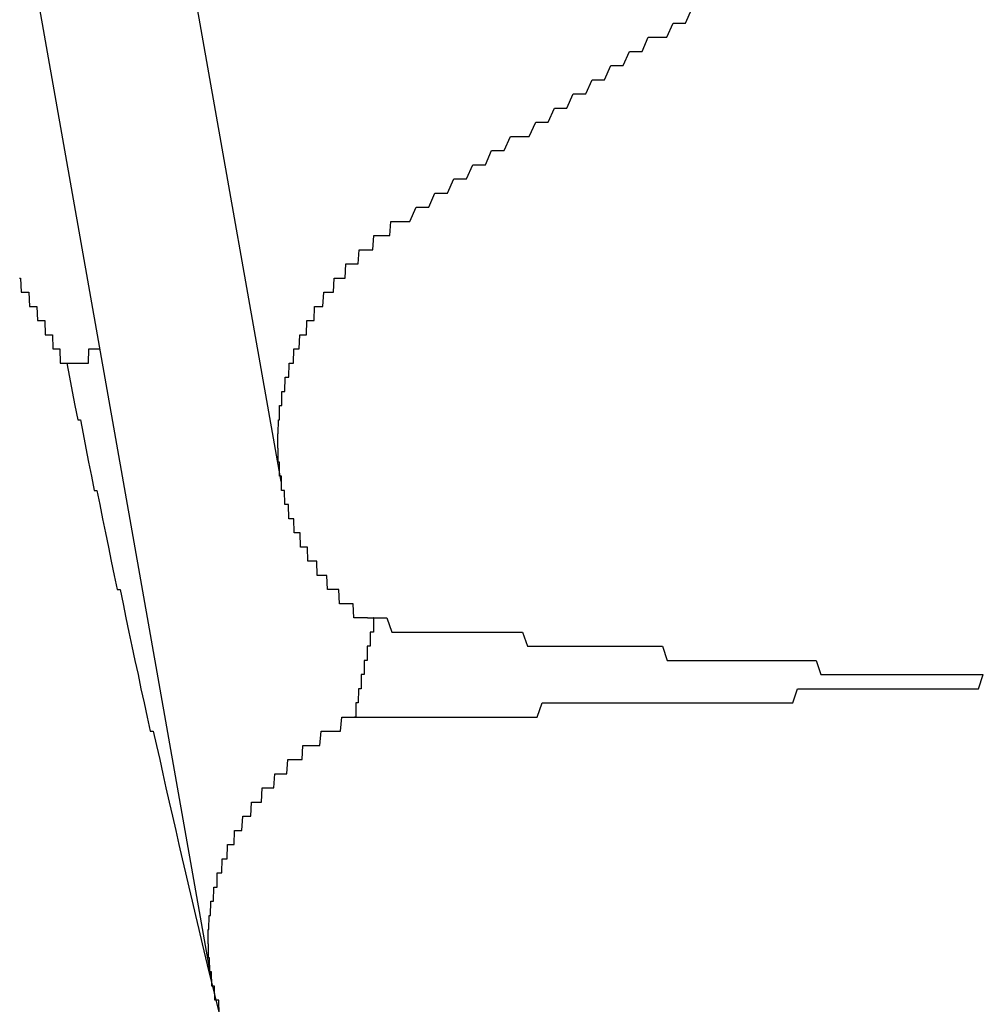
# Model space of a CAD drawing. Extents: x 1107 to 4046, y 937 to 3355.
# Tile 563 of 656: x 2163.945 to 2164.626, y 2701.78 to 2702.476. Entities that reach past the tile are written whole.
import ezdxf

# ---------------------------------------------------------------- set-up
doc = ezdxf.new("R2010")
doc.units = 0
doc.layers.add('KF_VIDA_L___C_REAR', color=7, linetype='CONTINUOUS')

# ---------------------------------------------------------------- blocks, each defined once
blk = doc.blocks.new('KF_VIDA_L___C_REAR')
at = {"layer": 'KF_VIDA_L___C_REAR'}
for p, q in [((-22.849092, 1012.936403), (-22.928408, 1013.384462)), ((-22.898439, 1012.586193), (-23.023287, 1013.291461))]:
    blk.add_line(p, q, dxfattribs=at)
for points in [[(-22.7627, 1013.12, 0), (-22.7582, 1013.12, 0), (-22.7538, 1013.13, 0), (-22.7493, 1013.13, 0), (-22.7449, 1013.13, 0), (-22.7405, 1013.14, 0), (-22.736, 1013.14, 0), (-22.7316, 1013.14, 0), (-22.7271, 1013.15, 0), (-22.7227, 1013.15, 0), (-22.7182, 1013.15, 0), (-22.7138, 1013.16, 0), (-22.7093, 1013.16, 0), (-22.7049, 1013.16, 0), (-22.7005, 1013.17, 0), (-22.696, 1013.17, 0), (-22.6916, 1013.17, 0), (-22.6872, 1013.18, 0), (-22.6827, 1013.18, 0), (-22.6783, 1013.18, 0), (-22.6739, 1013.18, 0), (-22.6694, 1013.19, 0), (-22.665, 1013.19, 0), (-22.6606, 1013.19, 0), (-22.6562, 1013.2, 0), (-22.6517, 1013.2, 0), (-22.6473, 1013.2, 0), (-22.6429, 1013.21, 0), (-22.6385, 1013.21, 0), (-22.634, 1013.21, 0), (-22.6296, 1013.22, 0), (-22.6252, 1013.22, 0), (-22.6208, 1013.22, 0), (-22.6164, 1013.23, 0), (-22.6119, 1013.23, 0), (-22.6075, 1013.23, 0), (-22.6031, 1013.24, 0), (-22.5987, 1013.24, 0), (-22.5943, 1013.24, 0), (-22.5899, 1013.25, 0), (-22.5855, 1013.25, 0), (-22.5811, 1013.25, 0), (-22.5767, 1013.25, 0), (-22.5723, 1013.26, 0), (-22.5679, 1013.26, 0), (-22.5635, 1013.26, 0), (-22.5591, 1013.27, 0)], [(-23.0338, 1013.08, 0), (-23.0333, 1013.08, 0), (-23.0328, 1013.07, 0), (-23.0323, 1013.07, 0), (-23.0318, 1013.07, 0), (-23.0313, 1013.07, 0), (-23.0308, 1013.07, 0), (-23.0303, 1013.07, 0), (-23.0298, 1013.07, 0), (-23.0293, 1013.07, 0), (-23.0288, 1013.07, 0), (-23.0283, 1013.07, 0), (-23.0278, 1013.07, 0), (-23.0273, 1013.07, 0), (-23.0268, 1013.06, 0), (-23.0263, 1013.06, 0), (-23.0258, 1013.06, 0), (-23.0254, 1013.06, 0), (-23.0249, 1013.06, 0), (-23.0244, 1013.06, 0), (-23.0239, 1013.06, 0), (-23.0235, 1013.06, 0), (-23.023, 1013.06, 0), (-23.0225, 1013.06, 0), (-23.0221, 1013.06, 0), (-23.0216, 1013.06, 0), (-23.0212, 1013.05, 0), (-23.0207, 1013.05, 0), (-23.0202, 1013.05, 0), (-23.0198, 1013.05, 0), (-23.0193, 1013.05, 0), (-23.0189, 1013.05, 0), (-23.0184, 1013.05, 0), (-23.018, 1013.05, 0), (-23.0175, 1013.05, 0), (-23.0171, 1013.05, 0), (-23.0167, 1013.05, 0), (-23.0162, 1013.05, 0)], [(-22.7881, 1012.84, 0), (-22.7887, 1012.84, 0), (-22.7892, 1012.84, 0), (-22.7898, 1012.84, 0), (-22.7904, 1012.84, 0), (-22.791, 1012.84, 0), (-22.7915, 1012.84, 0), (-22.7921, 1012.84, 0), (-22.7927, 1012.84, 0), (-22.7933, 1012.84, 0), (-22.7938, 1012.84, 0), (-22.7944, 1012.84, 0), (-22.7949, 1012.84, 0), (-22.7955, 1012.84, 0), (-22.796, 1012.84, 0), (-22.7966, 1012.84, 0), (-22.7971, 1012.84, 0), (-22.7977, 1012.84, 0), (-22.7982, 1012.85, 0), (-22.7988, 1012.85, 0), (-22.7993, 1012.85, 0), (-22.7998, 1012.85, 0), (-22.8004, 1012.85, 0), (-22.8009, 1012.85, 0), (-22.8014, 1012.85, 0), (-22.8019, 1012.85, 0), (-22.8024, 1012.85, 0), (-22.803, 1012.85, 0), (-22.8035, 1012.85, 0), (-22.804, 1012.85, 0), (-22.8045, 1012.85, 0), (-22.805, 1012.85, 0), (-22.8055, 1012.85, 0), (-22.806, 1012.85, 0), (-22.8065, 1012.85, 0), (-22.807, 1012.85, 0), (-22.8074, 1012.85, 0), (-22.8079, 1012.85, 0), (-22.8084, 1012.86, 0), (-22.8089, 1012.86, 0), (-22.8094, 1012.86, 0), (-22.8099, 1012.86, 0), (-22.8103, 1012.86, 0), (-22.8108, 1012.86, 0), (-22.8113, 1012.86, 0), (-22.8117, 1012.86, 0), (-22.8122, 1012.86, 0), (-22.8127, 1012.86, 0), (-22.8131, 1012.86, 0), (-22.8136, 1012.86, 0), (-22.8141, 1012.86, 0), (-22.8145, 1012.86, 0), (-22.815, 1012.86, 0), (-22.8154, 1012.86, 0), (-22.8159, 1012.86, 0), (-22.8163, 1012.86, 0), (-22.8168, 1012.87, 0), (-22.8172, 1012.87, 0), (-22.8177, 1012.87, 0), (-22.8181, 1012.87, 0), (-22.8185, 1012.87, 0), (-22.819, 1012.87, 0), (-22.8194, 1012.87, 0), (-22.8198, 1012.87, 0), (-22.8203, 1012.87, 0), (-22.8207, 1012.87, 0), (-22.8211, 1012.87, 0), (-22.8215, 1012.87, 0), (-22.822, 1012.87, 0), (-22.8224, 1012.87, 0), (-22.8228, 1012.87, 0), (-22.8232, 1012.87, 0), (-22.8236, 1012.87, 0), (-22.824, 1012.88, 0), (-22.8244, 1012.88, 0), (-22.8248, 1012.88, 0), (-22.8252, 1012.88, 0), (-22.8256, 1012.88, 0), (-22.826, 1012.88, 0), (-22.8264, 1012.88, 0), (-22.8268, 1012.88, 0), (-22.8272, 1012.88, 0), (-22.8276, 1012.88, 0), (-22.828, 1012.88, 0), (-22.8284, 1012.88, 0), (-22.8287, 1012.88, 0), (-22.8291, 1012.88, 0), (-22.8295, 1012.88, 0), (-22.8299, 1012.88, 0), (-22.8302, 1012.88, 0), (-22.8306, 1012.89, 0), (-22.831, 1012.89, 0), (-22.8313, 1012.89, 0), (-22.8317, 1012.89, 0), (-22.832, 1012.89, 0), (-22.8324, 1012.89, 0), (-22.8327, 1012.89, 0), (-22.8331, 1012.89, 0), (-22.8334, 1012.89, 0), (-22.8337, 1012.89, 0), (-22.8341, 1012.89, 0), (-22.8344, 1012.89, 0), (-22.8347, 1012.89, 0), (-22.8351, 1012.89, 0), (-22.8354, 1012.89, 0), (-22.8357, 1012.9, 0), (-22.836, 1012.9, 0), (-22.8364, 1012.9, 0), (-22.8367, 1012.9, 0), (-22.837, 1012.9, 0), (-22.8373, 1012.9, 0), (-22.8376, 1012.9, 0), (-22.8379, 1012.9, 0), (-22.8382, 1012.9, 0), (-22.8385, 1012.9, 0), (-22.8388, 1012.9, 0), (-22.8391, 1012.9, 0), (-22.8394, 1012.9, 0), (-22.8396, 1012.9, 0), (-22.8399, 1012.9, 0), (-22.8402, 1012.91, 0), (-22.8405, 1012.91, 0), (-22.8407, 1012.91, 0), (-22.841, 1012.91, 0), (-22.8413, 1012.91, 0), (-22.8415, 1012.91, 0), (-22.8418, 1012.91, 0), (-22.842, 1012.91, 0), (-22.8423, 1012.91, 0), (-22.8425, 1012.91, 0), (-22.8428, 1012.91, 0), (-22.843, 1012.91, 0), (-22.8433, 1012.91, 0), (-22.8435, 1012.91, 0), (-22.8437, 1012.91, 0), (-22.8439, 1012.92, 0), (-22.8442, 1012.92, 0), (-22.8444, 1012.92, 0), (-22.8446, 1012.92, 0), (-22.8448, 1012.92, 0), (-22.845, 1012.92, 0), (-22.8452, 1012.92, 0), (-22.8454, 1012.92, 0), (-22.8456, 1012.92, 0), (-22.8458, 1012.92, 0), (-22.846, 1012.92, 0), (-22.8462, 1012.92, 0), (-22.8464, 1012.92, 0), (-22.8466, 1012.92, 0), (-22.8468, 1012.93, 0), (-22.8469, 1012.93, 0), (-22.8471, 1012.93, 0), (-22.8473, 1012.93, 0), (-22.8474, 1012.93, 0), (-22.8476, 1012.93, 0), (-22.8478, 1012.93, 0), (-22.8479, 1012.93, 0), (-22.8481, 1012.93, 0), (-22.8482, 1012.93, 0), (-22.8484, 1012.93, 0), (-22.8485, 1012.93, 0), (-22.8486, 1012.93, 0), (-22.8488, 1012.93, 0), (-22.8489, 1012.94, 0), (-22.849, 1012.94, 0), (-22.8492, 1012.94, 0), (-22.8493, 1012.94, 0), (-22.8494, 1012.94, 0), (-22.8495, 1012.94, 0), (-22.8496, 1012.94, 0), (-22.8497, 1012.94, 0), (-22.8498, 1012.94, 0), (-22.8499, 1012.94, 0), (-22.85, 1012.94, 0), (-22.8501, 1012.94, 0), (-22.8502, 1012.94, 0), (-22.8503, 1012.94, 0), (-22.8504, 1012.95, 0), (-22.8505, 1012.95, 0), (-22.8506, 1012.95, 0), (-22.8506, 1012.95, 0), (-22.8507, 1012.95, 0), (-22.8508, 1012.95, 0), (-22.8508, 1012.95, 0), (-22.8509, 1012.95, 0), (-22.851, 1012.95, 0), (-22.851, 1012.95, 0), (-22.8511, 1012.95, 0), (-22.8511, 1012.95, 0), (-22.8512, 1012.95, 0), (-22.8512, 1012.96, 0), (-22.8513, 1012.96, 0), (-22.8513, 1012.96, 0), (-22.8513, 1012.96, 0), (-22.8514, 1012.96, 0), (-22.8514, 1012.96, 0), (-22.8514, 1012.96, 0), (-22.8514, 1012.96, 0), (-22.8514, 1012.96, 0), (-22.8515, 1012.96, 0), (-22.8515, 1012.96, 0), (-22.8515, 1012.96, 0), (-22.8515, 1012.96, 0), (-22.8515, 1012.96, 0), (-22.8515, 1012.97, 0), (-22.8515, 1012.97, 0), (-22.8515, 1012.97, 0), (-22.8515, 1012.97, 0), (-22.8514, 1012.97, 0), (-22.8514, 1012.97, 0), (-22.8514, 1012.97, 0), (-22.8514, 1012.97, 0), (-22.8514, 1012.97, 0), (-22.8513, 1012.97, 0), (-22.8513, 1012.97, 0), (-22.8513, 1012.97, 0), (-22.8512, 1012.97, 0), (-22.8512, 1012.97, 0), (-22.8511, 1012.98, 0), (-22.8511, 1012.98, 0), (-22.851, 1012.98, 0), (-22.851, 1012.98, 0), (-22.8509, 1012.98, 0), (-22.8509, 1012.98, 0), (-22.8508, 1012.98, 0), (-22.8507, 1012.98, 0), (-22.8507, 1012.98, 0), (-22.8506, 1012.98, 0), (-22.8505, 1012.98, 0), (-22.8504, 1012.98, 0), (-22.8504, 1012.98, 0), (-22.8503, 1012.98, 0), (-22.8502, 1012.99, 0), (-22.8501, 1012.99, 0), (-22.85, 1012.99, 0), (-22.8499, 1012.99, 0), (-22.8498, 1012.99, 0), (-22.8497, 1012.99, 0), (-22.8496, 1012.99, 0), (-22.8495, 1012.99, 0), (-22.8494, 1012.99, 0), (-22.8492, 1012.99, 0), (-22.8491, 1012.99, 0), (-22.849, 1012.99, 0), (-22.8489, 1012.99, 0), (-22.8487, 1012.99, 0), (-22.8486, 1013, 0), (-22.8485, 1013, 0), (-22.8483, 1013, 0), (-22.8482, 1013, 0), (-22.848, 1013, 0), (-22.8479, 1013, 0), (-22.8477, 1013, 0), (-22.8476, 1013, 0), (-22.8474, 1013, 0), (-22.8473, 1013, 0), (-22.8471, 1013, 0), (-22.8469, 1013, 0), (-22.8467, 1013, 0), (-22.8466, 1013, 0), (-22.8464, 1013.01, 0), (-22.8462, 1013.01, 0), (-22.846, 1013.01, 0), (-22.8458, 1013.01, 0), (-22.8456, 1013.01, 0), (-22.8454, 1013.01, 0), (-22.8452, 1013.01, 0), (-22.845, 1013.01, 0), (-22.8448, 1013.01, 0), (-22.8446, 1013.01, 0), (-22.8444, 1013.01, 0), (-22.8442, 1013.01, 0), (-22.844, 1013.01, 0), (-22.8438, 1013.01, 0), (-22.8435, 1013.02, 0), (-22.8433, 1013.02, 0), (-22.8431, 1013.02, 0), (-22.8428, 1013.02, 0), (-22.8426, 1013.02, 0), (-22.8424, 1013.02, 0), (-22.8421, 1013.02, 0), (-22.8419, 1013.02, 0), (-22.8416, 1013.02, 0), (-22.8414, 1013.02, 0), (-22.8411, 1013.02, 0), (-22.8409, 1013.02, 0), (-22.8406, 1013.02, 0), (-22.8403, 1013.02, 0), (-22.8401, 1013.03, 0), (-22.8398, 1013.03, 0), (-22.8395, 1013.03, 0), (-22.8392, 1013.03, 0), (-22.839, 1013.03, 0), (-22.8387, 1013.03, 0), (-22.8384, 1013.03, 0), (-22.8381, 1013.03, 0), (-22.8378, 1013.03, 0), (-22.8375, 1013.03, 0), (-22.8372, 1013.03, 0), (-22.8369, 1013.03, 0), (-22.8366, 1013.03, 0), (-22.8363, 1013.03, 0), (-22.836, 1013.04, 0), (-22.8357, 1013.04, 0), (-22.8353, 1013.04, 0), (-22.835, 1013.04, 0), (-22.8347, 1013.04, 0), (-22.8344, 1013.04, 0), (-22.834, 1013.04, 0), (-22.8337, 1013.04, 0), (-22.8334, 1013.04, 0), (-22.833, 1013.04, 0), (-22.8327, 1013.04, 0), (-22.8323, 1013.04, 0), (-22.832, 1013.04, 0), (-22.8316, 1013.04, 0), (-22.8313, 1013.04, 0), (-22.8309, 1013.05, 0), (-22.8305, 1013.05, 0), (-22.8302, 1013.05, 0), (-22.8298, 1013.05, 0), (-22.8294, 1013.05, 0), (-22.829, 1013.05, 0), (-22.8287, 1013.05, 0), (-22.8283, 1013.05, 0), (-22.8279, 1013.05, 0), (-22.8275, 1013.05, 0), (-22.8271, 1013.05, 0), (-22.8267, 1013.05, 0), (-22.8263, 1013.05, 0), (-22.8259, 1013.05, 0), (-22.8255, 1013.06, 0), (-22.8251, 1013.06, 0), (-22.8247, 1013.06, 0), (-22.8243, 1013.06, 0), (-22.8239, 1013.06, 0), (-22.8235, 1013.06, 0), (-22.823, 1013.06, 0), (-22.8226, 1013.06, 0), (-22.8222, 1013.06, 0), (-22.8218, 1013.06, 0), (-22.8213, 1013.06, 0), (-22.8209, 1013.06, 0), (-22.8205, 1013.06, 0), (-22.82, 1013.06, 0), (-22.8196, 1013.06, 0), (-22.8191, 1013.07, 0), (-22.8187, 1013.07, 0), (-22.8182, 1013.07, 0), (-22.8178, 1013.07, 0), (-22.8173, 1013.07, 0), (-22.8168, 1013.07, 0), (-22.8164, 1013.07, 0), (-22.8159, 1013.07, 0), (-22.8154, 1013.07, 0), (-22.815, 1013.07, 0), (-22.8145, 1013.07, 0), (-22.814, 1013.07, 0), (-22.8135, 1013.07, 0), (-22.813, 1013.07, 0), (-22.8126, 1013.07, 0), (-22.8121, 1013.07, 0), (-22.8116, 1013.08, 0), (-22.8111, 1013.08, 0), (-22.8106, 1013.08, 0), (-22.8101, 1013.08, 0), (-22.8096, 1013.08, 0), (-22.8091, 1013.08, 0), (-22.8086, 1013.08, 0), (-22.8081, 1013.08, 0), (-22.8076, 1013.08, 0), (-22.8071, 1013.08, 0), (-22.8065, 1013.08, 0), (-22.806, 1013.08, 0), (-22.8055, 1013.08, 0), (-22.805, 1013.08, 0), (-22.8045, 1013.08, 0), (-22.8039, 1013.08, 0), (-22.8034, 1013.09, 0), (-22.8029, 1013.09, 0), (-22.8024, 1013.09, 0), (-22.8018, 1013.09, 0), (-22.8013, 1013.09, 0), (-22.8007, 1013.09, 0), (-22.8002, 1013.09, 0), (-22.7997, 1013.09, 0), (-22.7991, 1013.09, 0), (-22.7986, 1013.09, 0), (-22.798, 1013.09, 0), (-22.7975, 1013.09, 0), (-22.7969, 1013.09, 0), (-22.7964, 1013.09, 0), (-22.7958, 1013.09, 0), (-22.7953, 1013.09, 0), (-22.7947, 1013.09, 0), (-22.7941, 1013.1, 0), (-22.7936, 1013.1, 0), (-22.793, 1013.1, 0), (-22.7924, 1013.1, 0), (-22.7919, 1013.1, 0), (-22.7913, 1013.1, 0), (-22.7907, 1013.1, 0), (-22.7902, 1013.1, 0), (-22.7896, 1013.1, 0), (-22.789, 1013.1, 0), (-22.7884, 1013.1, 0), (-22.7878, 1013.1, 0), (-22.7873, 1013.1, 0), (-22.7867, 1013.1, 0), (-22.7861, 1013.1, 0), (-22.7855, 1013.1, 0), (-22.7849, 1013.1, 0), (-22.7843, 1013.1, 0), (-22.7837, 1013.11, 0), (-22.7831, 1013.11, 0), (-22.7825, 1013.11, 0), (-22.782, 1013.11, 0), (-22.7814, 1013.11, 0), (-22.7808, 1013.11, 0), (-22.7802, 1013.11, 0), (-22.7796, 1013.11, 0), (-22.779, 1013.11, 0), (-22.7784, 1013.11, 0), (-22.7777, 1013.11, 0), (-22.7771, 1013.11, 0), (-22.7765, 1013.11, 0), (-22.7759, 1013.11, 0), (-22.7753, 1013.11, 0), (-22.7747, 1013.11, 0), (-22.7741, 1013.11, 0), (-22.7735, 1013.11, 0), (-22.7729, 1013.11, 0), (-22.7723, 1013.11, 0), (-22.7716, 1013.12, 0), (-22.771, 1013.12, 0), (-22.7704, 1013.12, 0), (-22.7698, 1013.12, 0), (-22.7691, 1013.12, 0), (-22.7685, 1013.12, 0), (-22.7679, 1013.12, 0), (-22.7672, 1013.12, 0), (-22.7666, 1013.12, 0), (-22.7659, 1013.12, 0), (-22.7653, 1013.12, 0), (-22.7647, 1013.12, 0), (-22.764, 1013.12, 0), (-22.7634, 1013.12, 0), (-22.7627, 1013.12, 0)], [(-23.0162, 1013.05, 0), (-23.0161, 1013.05, 0), (-23.0159, 1013.05, 0), (-23.0157, 1013.04, 0), (-23.0156, 1013.04, 0), (-23.0154, 1013.04, 0), (-23.0153, 1013.04, 0), (-23.0151, 1013.04, 0), (-23.0149, 1013.04, 0), (-23.0148, 1013.04, 0), (-23.0146, 1013.04, 0), (-23.0145, 1013.04, 0), (-23.0143, 1013.04, 0), (-23.0141, 1013.04, 0), (-23.014, 1013.04, 0), (-23.0138, 1013.04, 0), (-23.0136, 1013.04, 0), (-23.0135, 1013.04, 0), (-23.0133, 1013.04, 0), (-23.0132, 1013.04, 0), (-23.013, 1013.04, 0), (-23.0128, 1013.04, 0), (-23.0127, 1013.04, 0), (-23.0125, 1013.04, 0), (-23.0123, 1013.04, 0), (-23.0122, 1013.04, 0), (-23.012, 1013.04, 0), (-23.0119, 1013.04, 0), (-23.0117, 1013.04, 0), (-23.0115, 1013.04, 0), (-23.0114, 1013.04, 0), (-23.0112, 1013.04, 0), (-23.011, 1013.04, 0), (-23.0109, 1013.04, 0), (-23.0107, 1013.04, 0), (-23.0105, 1013.04, 0), (-23.0104, 1013.03, 0), (-23.0102, 1013.03, 0), (-23.0101, 1013.03, 0), (-23.0099, 1013.03, 0), (-23.0097, 1013.03, 0), (-23.0096, 1013.03, 0), (-23.0094, 1013.03, 0), (-23.0092, 1013.03, 0), (-23.0091, 1013.03, 0), (-23.0089, 1013.03, 0), (-23.0087, 1013.03, 0), (-23.0086, 1013.03, 0), (-23.0084, 1013.03, 0), (-23.0082, 1013.03, 0), (-23.0081, 1013.03, 0), (-23.0079, 1013.03, 0), (-23.0077, 1013.03, 0), (-23.0076, 1013.03, 0), (-23.0074, 1013.03, 0), (-23.0072, 1013.03, 0), (-23.0071, 1013.03, 0), (-23.0069, 1013.03, 0), (-23.0067, 1013.03, 0), (-23.0066, 1013.03, 0), (-23.0064, 1013.03, 0), (-23.0062, 1013.03, 0), (-23.0061, 1013.03, 0), (-23.0059, 1013.03, 0), (-23.0057, 1013.03, 0), (-23.0056, 1013.03, 0), (-23.0054, 1013.03, 0), (-23.0052, 1013.02, 0), (-23.005, 1013.02, 0), (-23.0049, 1013.02, 0), (-23.0047, 1013.02, 0), (-23.0045, 1013.02, 0), (-23.0044, 1013.02, 0), (-23.0042, 1013.02, 0), (-23.004, 1013.02, 0), (-23.0039, 1013.02, 0), (-23.0037, 1013.02, 0), (-23.0035, 1013.02, 0), (-23.0033, 1013.02, 0), (-23.0032, 1013.02, 0), (-23.003, 1013.02, 0), (-23.0028, 1013.02, 0), (-23.0027, 1013.02, 0), (-23.0025, 1013.02, 0), (-23.0023, 1013.02, 0), (-23.0021, 1013.02, 0), (-23.002, 1013.02, 0), (-23.0018, 1013.02, 0), (-23.0016, 1013.02, 0), (-23.0015, 1013.02, 0), (-23.0013, 1013.02, 0), (-23.0011, 1013.02, 0), (-23.0009, 1013.02, 0), (-23.0008, 1013.02, 0), (-23.0006, 1013.02, 0), (-23.0004, 1013.02, 0)], [(-23.0004, 1013.02, 0), (-23.0002, 1013.02, 0), (-23.0001, 1013.02, 0), (-22.9999, 1013.02, 0), (-22.9997, 1013.02, 0), (-22.9995, 1013.02, 0), (-22.9993, 1013.02, 0), (-22.9991, 1013.02, 0), (-22.9989, 1013.02, 0), (-22.9988, 1013.02, 0), (-22.9986, 1013.02, 0), (-22.9984, 1013.02, 0), (-22.9982, 1013.02, 0), (-22.998, 1013.02, 0), (-22.9978, 1013.02, 0), (-22.9976, 1013.02, 0), (-22.9975, 1013.02, 0), (-22.9973, 1013.02, 0), (-22.9971, 1013.02, 0), (-22.9969, 1013.02, 0), (-22.9967, 1013.02, 0), (-22.9965, 1013.02, 0), (-22.9964, 1013.02, 0), (-22.9962, 1013.02, 0), (-22.996, 1013.02, 0), (-22.9958, 1013.02, 0), (-22.9956, 1013.02, 0), (-22.9954, 1013.02, 0), (-22.9952, 1013.02, 0), (-22.9951, 1013.02, 0), (-22.9949, 1013.02, 0), (-22.9947, 1013.02, 0), (-22.9945, 1013.02, 0), (-22.9943, 1013.02, 0), (-22.9941, 1013.02, 0), (-22.994, 1013.02, 0), (-22.9938, 1013.02, 0), (-22.9936, 1013.02, 0), (-22.9934, 1013.02, 0), (-22.9932, 1013.02, 0), (-22.993, 1013.02, 0), (-22.9929, 1013.02, 0), (-22.9927, 1013.02, 0), (-22.9925, 1013.02, 0), (-22.9923, 1013.02, 0), (-22.9921, 1013.02, 0), (-22.9919, 1013.02, 0), (-22.9918, 1013.02, 0), (-22.9916, 1013.02, 0), (-22.9914, 1013.02, 0), (-22.9912, 1013.02, 0), (-22.991, 1013.02, 0), (-22.9908, 1013.02, 0), (-22.9907, 1013.02, 0), (-22.9905, 1013.02, 0), (-22.9903, 1013.02, 0), (-22.9901, 1013.02, 0), (-22.9899, 1013.02, 0), (-22.9897, 1013.02, 0), (-22.9896, 1013.02, 0), (-22.9894, 1013.02, 0), (-22.9892, 1013.02, 0), (-22.989, 1013.02, 0), (-22.9888, 1013.02, 0), (-22.9886, 1013.02, 0), (-22.9885, 1013.02, 0), (-22.9883, 1013.02, 0), (-22.9881, 1013.02, 0), (-22.9879, 1013.02, 0), (-22.9877, 1013.02, 0), (-22.9875, 1013.02, 0), (-22.9874, 1013.02, 0), (-22.9872, 1013.02, 0), (-22.987, 1013.02, 0), (-22.9868, 1013.02, 0), (-22.9866, 1013.02, 0), (-22.9864, 1013.02, 0), (-22.9863, 1013.02, 0), (-22.9861, 1013.02, 0), (-22.9859, 1013.02, 0), (-22.9857, 1013.02, 0), (-22.9855, 1013.02, 0), (-22.9854, 1013.02, 0), (-22.9852, 1013.02, 0), (-22.985, 1013.03, 0), (-22.9848, 1013.03, 0), (-22.9846, 1013.03, 0), (-22.9844, 1013.03, 0), (-22.9843, 1013.03, 0), (-22.9841, 1013.03, 0), (-22.9839, 1013.03, 0), (-22.9837, 1013.03, 0), (-22.9835, 1013.03, 0), (-22.9834, 1013.03, 0), (-22.9832, 1013.03, 0), (-22.983, 1013.03, 0), (-22.9828, 1013.03, 0), (-22.9826, 1013.03, 0), (-22.9824, 1013.03, 0), (-22.9823, 1013.03, 0), (-22.9821, 1013.03, 0), (-22.9819, 1013.03, 0), (-22.9817, 1013.03, 0), (-22.9815, 1013.03, 0), (-22.9814, 1013.03, 0), (-22.9812, 1013.03, 0), (-22.981, 1013.03, 0), (-22.9808, 1013.03, 0), (-22.9806, 1013.03, 0), (-22.9804, 1013.03, 0), (-22.9803, 1013.03, 0), (-22.9801, 1013.03, 0), (-22.9799, 1013.03, 0), (-22.9797, 1013.03, 0), (-22.9795, 1013.03, 0), (-22.9794, 1013.03, 0), (-22.9792, 1013.03, 0), (-22.979, 1013.03, 0), (-22.9788, 1013.03, 0), (-22.9786, 1013.03, 0), (-22.9785, 1013.03, 0), (-22.9783, 1013.03, 0), (-22.9781, 1013.03, 0), (-22.9779, 1013.03, 0), (-22.9777, 1013.03, 0), (-22.9776, 1013.03, 0), (-22.9774, 1013.03, 0), (-22.9772, 1013.03, 0), (-22.977, 1013.03, 0)], [(-23.0004, 1013.02, 0), (-22.9985, 1013.01, 0), (-22.9966, 1013, 0), (-22.9947, 1012.99, 0), (-22.9928, 1012.98, 0), (-22.9909, 1012.98, 0), (-22.989, 1012.97, 0), (-22.987, 1012.96, 0), (-22.9851, 1012.95, 0), (-22.9831, 1012.94, 0), (-22.9811, 1012.93, 0), (-22.9792, 1012.93, 0), (-22.9772, 1012.92, 0), (-22.9752, 1012.91, 0), (-22.9731, 1012.9, 0), (-22.9711, 1012.89, 0), (-22.9691, 1012.88, 0), (-22.967, 1012.87, 0), (-22.965, 1012.86, 0), (-22.9629, 1012.86, 0), (-22.9608, 1012.85, 0), (-22.9587, 1012.84, 0), (-22.9566, 1012.83, 0), (-22.9545, 1012.82, 0), (-22.9524, 1012.81, 0), (-22.9502, 1012.8, 0), (-22.9481, 1012.79, 0), (-22.9459, 1012.78, 0), (-22.9438, 1012.77, 0), (-22.9416, 1012.76, 0), (-22.9394, 1012.76, 0), (-22.9372, 1012.75, 0), (-22.9349, 1012.74, 0), (-22.9327, 1012.73, 0), (-22.9305, 1012.72, 0), (-22.9282, 1012.71, 0), (-22.9259, 1012.7, 0), (-22.9236, 1012.69, 0), (-22.9213, 1012.68, 0), (-22.919, 1012.67, 0), (-22.9167, 1012.66, 0), (-22.9144, 1012.65, 0), (-22.912, 1012.64, 0), (-22.9097, 1012.63, 0), (-22.9073, 1012.62, 0), (-22.9049, 1012.61, 0), (-22.9025, 1012.6, 0), (-22.9001, 1012.59, 0), (-22.8976, 1012.58, 0), (-22.8952, 1012.57, 0), (-22.8927, 1012.56, 0)], [(-22.7836, 1012.84, 0), (-22.7837, 1012.84, 0), (-22.7838, 1012.84, 0), (-22.7839, 1012.83, 0), (-22.784, 1012.83, 0), (-22.7841, 1012.83, 0), (-22.7842, 1012.83, 0), (-22.7844, 1012.83, 0), (-22.7845, 1012.83, 0), (-22.7846, 1012.83, 0), (-22.7847, 1012.83, 0), (-22.7848, 1012.83, 0), (-22.7849, 1012.83, 0), (-22.785, 1012.83, 0), (-22.7852, 1012.83, 0), (-22.7853, 1012.83, 0), (-22.7854, 1012.83, 0), (-22.7855, 1012.83, 0), (-22.7856, 1012.83, 0), (-22.7857, 1012.83, 0), (-22.7858, 1012.83, 0), (-22.7859, 1012.83, 0), (-22.7861, 1012.83, 0), (-22.7862, 1012.83, 0), (-22.7863, 1012.82, 0), (-22.7864, 1012.82, 0), (-22.7865, 1012.82, 0), (-22.7866, 1012.82, 0), (-22.7867, 1012.82, 0), (-22.7868, 1012.82, 0), (-22.787, 1012.82, 0), (-22.7871, 1012.82, 0), (-22.7872, 1012.82, 0), (-22.7873, 1012.82, 0), (-22.7874, 1012.82, 0), (-22.7875, 1012.82, 0), (-22.7876, 1012.82, 0), (-22.7877, 1012.82, 0), (-22.7878, 1012.82, 0), (-22.788, 1012.82, 0), (-22.7881, 1012.82, 0), (-22.7882, 1012.82, 0), (-22.7883, 1012.82, 0), (-22.7884, 1012.82, 0), (-22.7885, 1012.81, 0), (-22.7886, 1012.81, 0), (-22.7887, 1012.81, 0), (-22.7888, 1012.81, 0), (-22.7889, 1012.81, 0), (-22.7891, 1012.81, 0), (-22.7892, 1012.81, 0), (-22.7893, 1012.81, 0), (-22.7894, 1012.81, 0), (-22.7895, 1012.81, 0), (-22.7896, 1012.81, 0), (-22.7897, 1012.81, 0), (-22.7898, 1012.81, 0), (-22.7899, 1012.81, 0), (-22.79, 1012.81, 0), (-22.7901, 1012.81, 0), (-22.7903, 1012.81, 0), (-22.7904, 1012.81, 0), (-22.7905, 1012.81, 0), (-22.7906, 1012.8, 0), (-22.7907, 1012.8, 0), (-22.7908, 1012.8, 0), (-22.7909, 1012.8, 0), (-22.791, 1012.8, 0), (-22.7911, 1012.8, 0), (-22.7912, 1012.8, 0), (-22.7913, 1012.8, 0), (-22.7914, 1012.8, 0), (-22.7915, 1012.8, 0), (-22.7916, 1012.8, 0), (-22.7917, 1012.8, 0), (-22.7919, 1012.8, 0), (-22.792, 1012.8, 0), (-22.7921, 1012.8, 0), (-22.7922, 1012.8, 0), (-22.7923, 1012.8, 0), (-22.7924, 1012.8, 0), (-22.7925, 1012.8, 0), (-22.7926, 1012.8, 0), (-22.7927, 1012.79, 0), (-22.7928, 1012.79, 0), (-22.7929, 1012.79, 0), (-22.793, 1012.79, 0), (-22.7931, 1012.79, 0), (-22.7932, 1012.79, 0), (-22.7933, 1012.79, 0), (-22.7934, 1012.79, 0), (-22.7935, 1012.79, 0), (-22.7936, 1012.79, 0), (-22.7937, 1012.79, 0), (-22.7938, 1012.79, 0), (-22.7939, 1012.79, 0), (-22.7941, 1012.79, 0), (-22.7942, 1012.79, 0), (-22.7943, 1012.79, 0), (-22.7944, 1012.79, 0), (-22.7945, 1012.79, 0), (-22.7946, 1012.79, 0), (-22.7947, 1012.78, 0), (-22.7948, 1012.78, 0), (-22.7949, 1012.78, 0), (-22.795, 1012.78, 0), (-22.7951, 1012.78, 0), (-22.7952, 1012.78, 0), (-22.7953, 1012.78, 0), (-22.7954, 1012.78, 0), (-22.7955, 1012.78, 0), (-22.7956, 1012.78, 0), (-22.7957, 1012.78, 0), (-22.7958, 1012.78, 0), (-22.7959, 1012.78, 0), (-22.796, 1012.78, 0), (-22.7961, 1012.78, 0), (-22.7962, 1012.78, 0), (-22.7963, 1012.78, 0), (-22.7964, 1012.78, 0), (-22.7965, 1012.77, 0), (-22.7966, 1012.77, 0), (-22.7967, 1012.77, 0), (-22.7968, 1012.77, 0), (-22.7969, 1012.77, 0), (-22.797, 1012.77, 0), (-22.7971, 1012.77, 0), (-22.7972, 1012.77, 0), (-22.7973, 1012.77, 0)], [(-22.7881, 1012.84, 0), (-22.7846, 1012.84, 0), (-22.7812, 1012.84, 0), (-22.7778, 1012.84, 0), (-22.7744, 1012.84, 0), (-22.7709, 1012.83, 0), (-22.7675, 1012.83, 0), (-22.7641, 1012.83, 0), (-22.7607, 1012.83, 0), (-22.7573, 1012.83, 0), (-22.7538, 1012.83, 0), (-22.7504, 1012.83, 0), (-22.747, 1012.83, 0), (-22.7436, 1012.83, 0), (-22.7401, 1012.83, 0), (-22.7367, 1012.83, 0), (-22.7333, 1012.83, 0), (-22.7299, 1012.83, 0), (-22.7265, 1012.83, 0), (-22.7231, 1012.83, 0), (-22.7196, 1012.83, 0), (-22.7162, 1012.83, 0), (-22.7128, 1012.83, 0), (-22.7094, 1012.83, 0), (-22.706, 1012.83, 0), (-22.7026, 1012.83, 0), (-22.6991, 1012.83, 0), (-22.6957, 1012.83, 0), (-22.6923, 1012.83, 0), (-22.6889, 1012.83, 0), (-22.6855, 1012.83, 0), (-22.6821, 1012.83, 0), (-22.6787, 1012.83, 0), (-22.6752, 1012.82, 0), (-22.6718, 1012.82, 0), (-22.6684, 1012.82, 0), (-22.665, 1012.82, 0), (-22.6616, 1012.82, 0), (-22.6582, 1012.82, 0), (-22.6548, 1012.82, 0), (-22.6514, 1012.82, 0), (-22.648, 1012.82, 0), (-22.6446, 1012.82, 0), (-22.6411, 1012.82, 0), (-22.6377, 1012.82, 0), (-22.6343, 1012.82, 0), (-22.6309, 1012.82, 0), (-22.6275, 1012.82, 0), (-22.6241, 1012.82, 0), (-22.6207, 1012.82, 0), (-22.6173, 1012.82, 0), (-22.6139, 1012.82, 0), (-22.6105, 1012.82, 0), (-22.6071, 1012.82, 0), (-22.6037, 1012.82, 0), (-22.6003, 1012.82, 0), (-22.5969, 1012.82, 0), (-22.5935, 1012.82, 0), (-22.5901, 1012.82, 0), (-22.5867, 1012.82, 0), (-22.5833, 1012.82, 0), (-22.5799, 1012.82, 0), (-22.5765, 1012.81, 0), (-22.5731, 1012.81, 0), (-22.5697, 1012.81, 0), (-22.5663, 1012.81, 0), (-22.5629, 1012.81, 0), (-22.5595, 1012.81, 0), (-22.5561, 1012.81, 0), (-22.5527, 1012.81, 0), (-22.5493, 1012.81, 0), (-22.5459, 1012.81, 0), (-22.5425, 1012.81, 0), (-22.5391, 1012.81, 0), (-22.5357, 1012.81, 0), (-22.5323, 1012.81, 0), (-22.529, 1012.81, 0), (-22.5256, 1012.81, 0), (-22.5222, 1012.81, 0), (-22.5188, 1012.81, 0), (-22.5154, 1012.81, 0), (-22.512, 1012.81, 0), (-22.5086, 1012.81, 0), (-22.5052, 1012.81, 0), (-22.5018, 1012.81, 0), (-22.4984, 1012.81, 0), (-22.4951, 1012.81, 0), (-22.4917, 1012.81, 0), (-22.4883, 1012.81, 0), (-22.4849, 1012.81, 0), (-22.4815, 1012.81, 0), (-22.4781, 1012.81, 0), (-22.4748, 1012.81, 0), (-22.4714, 1012.81, 0), (-22.468, 1012.8, 0), (-22.4646, 1012.8, 0), (-22.4612, 1012.8, 0), (-22.4578, 1012.8, 0), (-22.4545, 1012.8, 0), (-22.4511, 1012.8, 0), (-22.4477, 1012.8, 0), (-22.4443, 1012.8, 0), (-22.4409, 1012.8, 0), (-22.4376, 1012.8, 0), (-22.4342, 1012.8, 0), (-22.4308, 1012.8, 0), (-22.4274, 1012.8, 0), (-22.4241, 1012.8, 0), (-22.4207, 1012.8, 0), (-22.4173, 1012.8, 0), (-22.4139, 1012.8, 0), (-22.4106, 1012.8, 0), (-22.4072, 1012.8, 0), (-22.4038, 1012.8, 0), (-22.4005, 1012.8, 0), (-22.3971, 1012.8, 0), (-22.3937, 1012.8, 0), (-22.3903, 1012.8, 0), (-22.387, 1012.8, 0), (-22.3836, 1012.8, 0), (-22.3802, 1012.8, 0), (-22.3769, 1012.8, 0), (-22.3735, 1012.8, 0), (-22.3701, 1012.8, 0), (-22.3668, 1012.8, 0), (-22.3634, 1012.8, 0), (-22.36, 1012.8, 0), (-22.3567, 1012.8, 0), (-22.3533, 1012.8, 0)], [(-22.7973, 1012.77, 0), (-22.7938, 1012.77, 0), (-22.7903, 1012.77, 0), (-22.7868, 1012.77, 0), (-22.7833, 1012.77, 0), (-22.7798, 1012.77, 0), (-22.7763, 1012.77, 0), (-22.7729, 1012.77, 0), (-22.7694, 1012.77, 0), (-22.7659, 1012.77, 0), (-22.7624, 1012.77, 0), (-22.7589, 1012.77, 0), (-22.7554, 1012.77, 0), (-22.7519, 1012.77, 0), (-22.7484, 1012.77, 0), (-22.7449, 1012.77, 0), (-22.7415, 1012.77, 0), (-22.738, 1012.77, 0), (-22.7345, 1012.77, 0), (-22.731, 1012.77, 0), (-22.7275, 1012.77, 0), (-22.724, 1012.77, 0), (-22.7205, 1012.77, 0), (-22.7171, 1012.77, 0), (-22.7136, 1012.77, 0), (-22.7101, 1012.77, 0), (-22.7066, 1012.77, 0), (-22.7031, 1012.77, 0), (-22.6996, 1012.77, 0), (-22.6962, 1012.77, 0), (-22.6927, 1012.77, 0), (-22.6892, 1012.77, 0), (-22.6857, 1012.77, 0), (-22.6822, 1012.77, 0), (-22.6788, 1012.77, 0), (-22.6753, 1012.77, 0), (-22.6718, 1012.77, 0), (-22.6683, 1012.77, 0), (-22.6648, 1012.78, 0), (-22.6614, 1012.78, 0), (-22.6579, 1012.78, 0), (-22.6544, 1012.78, 0), (-22.6509, 1012.78, 0), (-22.6474, 1012.78, 0), (-22.644, 1012.78, 0), (-22.6405, 1012.78, 0), (-22.637, 1012.78, 0), (-22.6335, 1012.78, 0), (-22.6301, 1012.78, 0), (-22.6266, 1012.78, 0), (-22.6231, 1012.78, 0), (-22.6196, 1012.78, 0), (-22.6162, 1012.78, 0), (-22.6127, 1012.78, 0), (-22.6092, 1012.78, 0), (-22.6057, 1012.78, 0), (-22.6023, 1012.78, 0), (-22.5988, 1012.78, 0), (-22.5953, 1012.78, 0), (-22.5918, 1012.78, 0), (-22.5884, 1012.78, 0), (-22.5849, 1012.78, 0), (-22.5814, 1012.78, 0), (-22.578, 1012.78, 0), (-22.5745, 1012.78, 0), (-22.571, 1012.78, 0), (-22.5676, 1012.78, 0), (-22.5641, 1012.78, 0), (-22.5606, 1012.78, 0), (-22.5572, 1012.78, 0), (-22.5537, 1012.78, 0), (-22.5502, 1012.78, 0), (-22.5467, 1012.78, 0), (-22.5433, 1012.78, 0), (-22.5398, 1012.78, 0), (-22.5364, 1012.78, 0), (-22.5329, 1012.78, 0), (-22.5294, 1012.78, 0), (-22.526, 1012.78, 0), (-22.5225, 1012.78, 0), (-22.519, 1012.78, 0), (-22.5156, 1012.78, 0), (-22.5121, 1012.78, 0), (-22.5086, 1012.78, 0), (-22.5052, 1012.78, 0), (-22.5017, 1012.78, 0), (-22.4983, 1012.78, 0), (-22.4948, 1012.78, 0), (-22.4913, 1012.78, 0), (-22.4879, 1012.78, 0), (-22.4844, 1012.79, 0), (-22.481, 1012.79, 0), (-22.4775, 1012.79, 0), (-22.474, 1012.79, 0), (-22.4706, 1012.79, 0), (-22.4671, 1012.79, 0), (-22.4637, 1012.79, 0), (-22.4602, 1012.79, 0), (-22.4568, 1012.79, 0), (-22.4533, 1012.79, 0), (-22.4499, 1012.79, 0), (-22.4464, 1012.79, 0), (-22.4429, 1012.79, 0), (-22.4395, 1012.79, 0), (-22.436, 1012.79, 0), (-22.4326, 1012.79, 0), (-22.4291, 1012.79, 0), (-22.4257, 1012.79, 0), (-22.4222, 1012.79, 0), (-22.4188, 1012.79, 0), (-22.4153, 1012.79, 0), (-22.4119, 1012.79, 0), (-22.4084, 1012.79, 0), (-22.405, 1012.79, 0), (-22.4015, 1012.79, 0), (-22.3981, 1012.79, 0), (-22.3946, 1012.79, 0), (-22.3912, 1012.79, 0), (-22.3878, 1012.79, 0), (-22.3843, 1012.79, 0), (-22.3809, 1012.79, 0), (-22.3774, 1012.79, 0), (-22.374, 1012.79, 0), (-22.3705, 1012.79, 0), (-22.3671, 1012.79, 0), (-22.3636, 1012.79, 0), (-22.3602, 1012.79, 0), (-22.3568, 1012.79, 0), (-22.3533, 1012.8, 0)], [(-22.8929, 1012.56, 0), (-22.8932, 1012.57, 0), (-22.8935, 1012.57, 0), (-22.8937, 1012.57, 0), (-22.8939, 1012.57, 0), (-22.8942, 1012.57, 0), (-22.8944, 1012.57, 0), (-22.8947, 1012.57, 0), (-22.8949, 1012.57, 0), (-22.8951, 1012.57, 0), (-22.8953, 1012.57, 0), (-22.8955, 1012.57, 0), (-22.8957, 1012.57, 0), (-22.896, 1012.57, 0), (-22.8962, 1012.58, 0), (-22.8964, 1012.58, 0), (-22.8965, 1012.58, 0), (-22.8967, 1012.58, 0), (-22.8969, 1012.58, 0), (-22.8971, 1012.58, 0), (-22.8973, 1012.58, 0), (-22.8974, 1012.58, 0), (-22.8976, 1012.58, 0), (-22.8978, 1012.58, 0), (-22.8979, 1012.58, 0), (-22.8981, 1012.58, 0), (-22.8982, 1012.59, 0), (-22.8984, 1012.59, 0), (-22.8985, 1012.59, 0), (-22.8986, 1012.59, 0), (-22.8988, 1012.59, 0), (-22.8989, 1012.59, 0), (-22.899, 1012.59, 0), (-22.8991, 1012.59, 0), (-22.8992, 1012.59, 0), (-22.8993, 1012.59, 0), (-22.8995, 1012.59, 0), (-22.8995, 1012.59, 0), (-22.8996, 1012.59, 0), (-22.8997, 1012.6, 0), (-22.8998, 1012.6, 0), (-22.8999, 1012.6, 0), (-22.9, 1012.6, 0), (-22.9001, 1012.6, 0), (-22.9001, 1012.6, 0), (-22.9002, 1012.6, 0), (-22.9002, 1012.6, 0), (-22.9003, 1012.6, 0), (-22.9004, 1012.6, 0), (-22.9004, 1012.6, 0), (-22.9004, 1012.6, 0), (-22.9005, 1012.61, 0), (-22.9005, 1012.61, 0), (-22.9005, 1012.61, 0), (-22.9006, 1012.61, 0), (-22.9006, 1012.61, 0), (-22.9006, 1012.61, 0), (-22.9006, 1012.61, 0), (-22.9006, 1012.61, 0), (-22.9006, 1012.61, 0), (-22.9006, 1012.61, 0), (-22.9006, 1012.61, 0), (-22.9006, 1012.61, 0), (-22.9006, 1012.61, 0), (-22.9006, 1012.62, 0), (-22.9006, 1012.62, 0), (-22.9005, 1012.62, 0), (-22.9005, 1012.62, 0), (-22.9005, 1012.62, 0), (-22.9004, 1012.62, 0), (-22.9004, 1012.62, 0), (-22.9004, 1012.62, 0), (-22.9003, 1012.62, 0), (-22.9002, 1012.62, 0), (-22.9002, 1012.62, 0), (-22.9001, 1012.62, 0), (-22.9001, 1012.62, 0), (-22.9, 1012.63, 0), (-22.8999, 1012.63, 0), (-22.8998, 1012.63, 0), (-22.8997, 1012.63, 0), (-22.8996, 1012.63, 0), (-22.8996, 1012.63, 0), (-22.8995, 1012.63, 0), (-22.8993, 1012.63, 0), (-22.8992, 1012.63, 0), (-22.8991, 1012.63, 0), (-22.899, 1012.63, 0), (-22.8989, 1012.63, 0), (-22.8988, 1012.64, 0), (-22.8986, 1012.64, 0), (-22.8985, 1012.64, 0), (-22.8984, 1012.64, 0), (-22.8982, 1012.64, 0), (-22.8981, 1012.64, 0), (-22.8979, 1012.64, 0), (-22.8978, 1012.64, 0), (-22.8976, 1012.64, 0), (-22.8974, 1012.64, 0), (-22.8973, 1012.64, 0), (-22.8971, 1012.64, 0), (-22.8969, 1012.64, 0), (-22.8967, 1012.65, 0), (-22.8965, 1012.65, 0), (-22.8963, 1012.65, 0), (-22.8961, 1012.65, 0), (-22.8959, 1012.65, 0), (-22.8957, 1012.65, 0), (-22.8955, 1012.65, 0), (-22.8953, 1012.65, 0), (-22.8951, 1012.65, 0), (-22.8949, 1012.65, 0), (-22.8947, 1012.65, 0), (-22.8944, 1012.65, 0), (-22.8942, 1012.66, 0), (-22.8939, 1012.66, 0), (-22.8937, 1012.66, 0), (-22.8935, 1012.66, 0), (-22.8932, 1012.66, 0), (-22.8929, 1012.66, 0), (-22.8927, 1012.66, 0), (-22.8924, 1012.66, 0), (-22.8921, 1012.66, 0), (-22.8919, 1012.66, 0), (-22.8916, 1012.66, 0), (-22.8913, 1012.66, 0), (-22.891, 1012.66, 0), (-22.8907, 1012.67, 0), (-22.8904, 1012.67, 0), (-22.8901, 1012.67, 0), (-22.8898, 1012.67, 0), (-22.8895, 1012.67, 0), (-22.8892, 1012.67, 0), (-22.8889, 1012.67, 0), (-22.8885, 1012.67, 0), (-22.8882, 1012.67, 0), (-22.8879, 1012.67, 0), (-22.8875, 1012.67, 0), (-22.8872, 1012.67, 0), (-22.8869, 1012.68, 0), (-22.8865, 1012.68, 0), (-22.8862, 1012.68, 0), (-22.8858, 1012.68, 0), (-22.8854, 1012.68, 0), (-22.8851, 1012.68, 0), (-22.8847, 1012.68, 0), (-22.8843, 1012.68, 0), (-22.8839, 1012.68, 0), (-22.8836, 1012.68, 0), (-22.8832, 1012.68, 0), (-22.8828, 1012.68, 0), (-22.8824, 1012.68, 0), (-22.882, 1012.69, 0), (-22.8816, 1012.69, 0), (-22.8812, 1012.69, 0), (-22.8807, 1012.69, 0), (-22.8803, 1012.69, 0), (-22.8799, 1012.69, 0), (-22.8795, 1012.69, 0), (-22.879, 1012.69, 0), (-22.8786, 1012.69, 0), (-22.8781, 1012.69, 0), (-22.8777, 1012.69, 0), (-22.8773, 1012.69, 0), (-22.8768, 1012.69, 0), (-22.8763, 1012.7, 0), (-22.8759, 1012.7, 0), (-22.8754, 1012.7, 0), (-22.8749, 1012.7, 0), (-22.8745, 1012.7, 0), (-22.874, 1012.7, 0), (-22.8735, 1012.7, 0), (-22.873, 1012.7, 0), (-22.8725, 1012.7, 0), (-22.872, 1012.7, 0), (-22.8715, 1012.7, 0), (-22.871, 1012.7, 0), (-22.8705, 1012.7, 0), (-22.87, 1012.71, 0), (-22.8695, 1012.71, 0), (-22.869, 1012.71, 0), (-22.8685, 1012.71, 0), (-22.8679, 1012.71, 0), (-22.8674, 1012.71, 0), (-22.8669, 1012.71, 0), (-22.8663, 1012.71, 0), (-22.8658, 1012.71, 0), (-22.8653, 1012.71, 0), (-22.8647, 1012.71, 0), (-22.8642, 1012.71, 0), (-22.8636, 1012.71, 0), (-22.8631, 1012.71, 0), (-22.8625, 1012.72, 0), (-22.8619, 1012.72, 0), (-22.8614, 1012.72, 0), (-22.8608, 1012.72, 0), (-22.8602, 1012.72, 0), (-22.8596, 1012.72, 0), (-22.8591, 1012.72, 0), (-22.8585, 1012.72, 0), (-22.8579, 1012.72, 0), (-22.8573, 1012.72, 0), (-22.8567, 1012.72, 0), (-22.8561, 1012.72, 0), (-22.8555, 1012.72, 0), (-22.8549, 1012.72, 0), (-22.8543, 1012.72, 0), (-22.8537, 1012.73, 0), (-22.8531, 1012.73, 0), (-22.8525, 1012.73, 0), (-22.8519, 1012.73, 0), (-22.8513, 1012.73, 0), (-22.8507, 1012.73, 0), (-22.85, 1012.73, 0), (-22.8494, 1012.73, 0), (-22.8488, 1012.73, 0), (-22.8481, 1012.73, 0), (-22.8475, 1012.73, 0), (-22.8469, 1012.73, 0), (-22.8462, 1012.73, 0), (-22.8456, 1012.73, 0), (-22.845, 1012.73, 0), (-22.8443, 1012.74, 0), (-22.8437, 1012.74, 0), (-22.843, 1012.74, 0), (-22.8424, 1012.74, 0), (-22.8417, 1012.74, 0), (-22.841, 1012.74, 0), (-22.8404, 1012.74, 0), (-22.8397, 1012.74, 0), (-22.8391, 1012.74, 0), (-22.8384, 1012.74, 0), (-22.8377, 1012.74, 0), (-22.8371, 1012.74, 0), (-22.8364, 1012.74, 0), (-22.8357, 1012.74, 0), (-22.835, 1012.74, 0), (-22.8344, 1012.74, 0), (-22.8337, 1012.75, 0), (-22.833, 1012.75, 0), (-22.8323, 1012.75, 0), (-22.8316, 1012.75, 0), (-22.8309, 1012.75, 0), (-22.8303, 1012.75, 0), (-22.8296, 1012.75, 0), (-22.8289, 1012.75, 0), (-22.8282, 1012.75, 0), (-22.8275, 1012.75, 0), (-22.8267, 1012.75, 0), (-22.826, 1012.75, 0), (-22.8253, 1012.75, 0), (-22.8246, 1012.75, 0), (-22.8239, 1012.75, 0), (-22.8231, 1012.75, 0), (-22.8224, 1012.75, 0), (-22.8217, 1012.75, 0), (-22.8209, 1012.76, 0), (-22.8202, 1012.76, 0), (-22.8195, 1012.76, 0), (-22.8187, 1012.76, 0), (-22.818, 1012.76, 0), (-22.8172, 1012.76, 0), (-22.8164, 1012.76, 0), (-22.8157, 1012.76, 0), (-22.8149, 1012.76, 0), (-22.8141, 1012.76, 0), (-22.8134, 1012.76, 0), (-22.8126, 1012.76, 0), (-22.8118, 1012.76, 0), (-22.811, 1012.76, 0), (-22.8103, 1012.76, 0), (-22.8095, 1012.76, 0), (-22.8087, 1012.76, 0), (-22.8079, 1012.76, 0), (-22.8071, 1012.76, 0), (-22.8063, 1012.77, 0), (-22.8055, 1012.77, 0), (-22.8047, 1012.77, 0), (-22.8039, 1012.77, 0), (-22.8031, 1012.77, 0), (-22.8022, 1012.77, 0), (-22.8014, 1012.77, 0), (-22.8006, 1012.77, 0), (-22.7998, 1012.77, 0), (-22.7989, 1012.77, 0), (-22.7981, 1012.77, 0), (-22.7973, 1012.77, 0)]]:
    blk.add_polyline3d(points, dxfattribs=at)

msp = doc.modelspace()

# ---------------------------------------------------------------- block references
at = {"layer": 'KF_VIDA_L___C_REAR'}
msp.add_blockref('KF_VIDA_L___C_REAR', (2186.97908, 1689.21316), dxfattribs=at)

doc.saveas('drawing.dxf')
